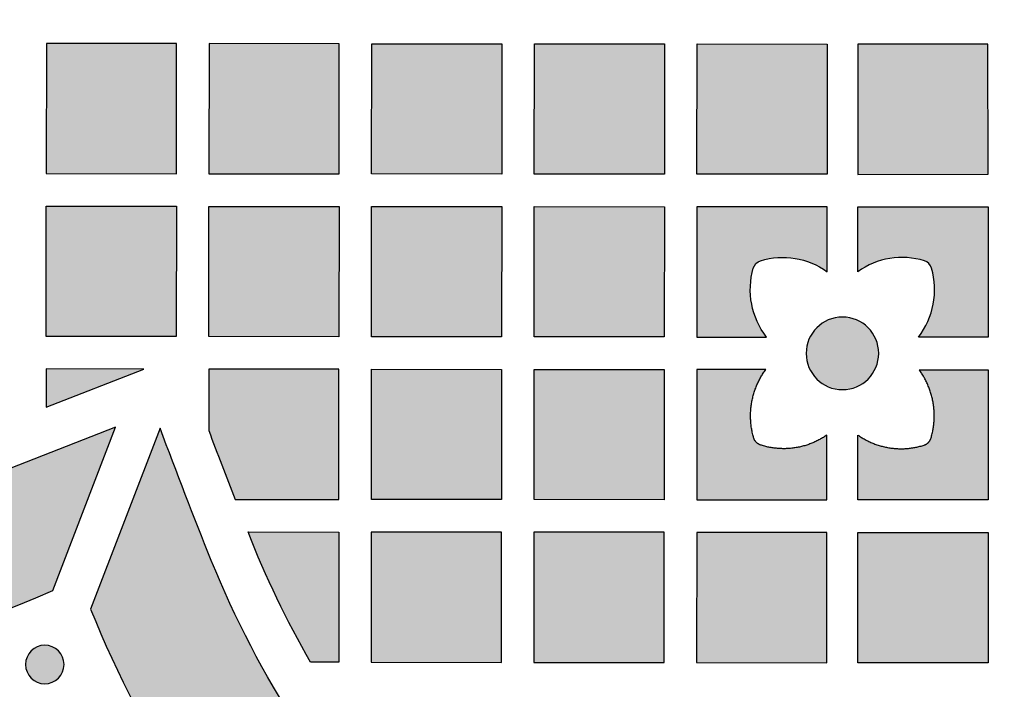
# Model space of a CAD drawing. Header units: millimetres. Extents: x -3873 to -97, y 912 to 4165.
# Tile 597 of 656: x -419 to -328, y 3737 to 3799. Entities that reach past the tile are written whole.
import ezdxf

# ---------------------------------------------------------------- set-up
doc = ezdxf.new("R2010")
doc.units = ezdxf.units.MM
doc.layers.add('pattern', color=7, linetype='Continuous', true_color=0x000000)

msp = doc.modelspace()

# ---------------------------------------------------------------- hatches: boundary and pattern name
at = {"layer": 'pattern'}
for points in [[(-415.75, 3746.365), (-409.983, 3761.385), (-424.214, 3755.831), (-426.723, 3754.899), (-429.271, 3754.045), (-431.853, 3753.272), (-434.466, 3752.582), (-437.106, 3751.977), (-439.769, 3751.457), (-442.45, 3751.025), (-445.145, 3750.681), (-447.85, 3750.426), (-450.561, 3750.26), (-453.273, 3750.183), (-455.981, 3750.195), (-458.682, 3750.295), (-461.371, 3750.483), (-464.043, 3750.758), (-466.696, 3751.118), (-467.69, 3751.279), (-468.683, 3751.46), (-469.676, 3751.662), (-470.667, 3751.883), (-471.656, 3752.124), (-472.642, 3752.386), (-473.624, 3752.667), (-474.603, 3752.969), (-475.576, 3753.29), (-476.545, 3753.631), (-477.508, 3753.992), (-478.464, 3754.373), (-479.413, 3754.773), (-480.355, 3755.191), (-481.288, 3755.629), (-482.213, 3756.086), (-483.128, 3756.561), (-484.034, 3757.054), (-484.929, 3757.565), (-485.813, 3758.093), (-486.686, 3758.639), (-487.546, 3759.201), (-488.395, 3759.78), (-489.23, 3760.374), (-490.052, 3760.985), (-490.861, 3761.61), (-491.655, 3762.25), (-492.435, 3762.904), (-493.2, 3763.571), (-493.95, 3764.252), (-494.684, 3764.946), (-495.402, 3765.651), (-496.107, 3766.371), (-496.799, 3767.106), (-497.479, 3767.857), (-498.145, 3768.623), (-498.798, 3769.404), (-499.436, 3770.2), (-500.06, 3771.009), (-500.669, 3771.833), (-501.262, 3772.669), (-501.839, 3773.519), (-502.4, 3774.38), (-502.944, 3775.254), (-503.471, 3776.139), (-503.98, 3777.035), (-504.472, 3777.941), (-504.945, 3778.858), (-505.4, 3779.783), (-505.836, 3780.717), (-506.253, 3781.66), (-506.652, 3782.609), (-507.03, 3783.566), (-507.39, 3784.53), (-507.729, 3785.499), (-508.049, 3786.473), (-508.349, 3787.452), (-508.628, 3788.435), (-508.888, 3789.422), (-509.128, 3790.411), (-509.347, 3791.402), (-509.547, 3792.395), (-509.726, 3793.389), (-509.886, 3794.383), (-510.241, 3797.036), (-510.511, 3799.709), (-510.694, 3802.399), (-510.79, 3805.1), (-510.798, 3807.808), (-510.716, 3810.52), (-510.545, 3813.23), (-510.285, 3815.935), (-509.936, 3818.63), (-509.5, 3821.31), (-508.976, 3823.972), (-508.366, 3826.611), (-507.671, 3829.222), (-506.894, 3831.803), (-506.035, 3834.349), (-505.098, 3836.857), (-499.52, 3851.079), (-514.55, 3845.338), (-515.217, 3843.811), (-515.858, 3842.27), (-516.473, 3840.714), (-517.062, 3839.145), (-517.625, 3837.562), (-518.16, 3835.966), (-518.667, 3834.359), (-519.146, 3832.741), (-519.597, 3831.112), (-520.019, 3829.474), (-520.412, 3827.827), (-520.776, 3826.171), (-521.11, 3824.509), (-521.415, 3822.839), (-521.69, 3821.165), (-521.935, 3819.485), (-522.149, 3817.801), (-522.334, 3816.113), (-522.488, 3814.424), (-522.611, 3812.732), (-522.705, 3811.04), (-522.768, 3809.348), (-522.8, 3807.656), (-522.803, 3805.966), (-522.775, 3804.279), (-522.717, 3802.594), (-522.63, 3800.914), (-522.513, 3799.238), (-522.366, 3797.568), (-522.19, 3795.904), (-521.986, 3794.247), (-521.752, 3792.598), (-521.556, 3791.372), (-521.334, 3790.147), (-521.088, 3788.923), (-520.818, 3787.7), (-520.522, 3786.481), (-520.202, 3785.265), (-519.857, 3784.053), (-519.487, 3782.846), (-519.093, 3781.644), (-518.675, 3780.45), (-518.232, 3779.262), (-517.765, 3778.082), (-517.274, 3776.911), (-516.759, 3775.749), (-516.221, 3774.597), (-515.66, 3773.456), (-515.077, 3772.326), (-514.471, 3771.209), (-513.843, 3770.104), (-513.193, 3769.013), (-512.522, 3767.936), (-511.831, 3766.873), (-511.119, 3765.826), (-510.388, 3764.795), (-509.638, 3763.78), (-508.868, 3762.782), (-508.081, 3761.801), (-507.277, 3760.838), (-506.455, 3759.893), (-505.617, 3758.967), (-504.764, 3758.061), (-503.895, 3757.173), (-503.009, 3756.303), (-502.104, 3755.448), (-501.18, 3754.609), (-500.237, 3753.786), (-499.275, 3752.979), (-498.296, 3752.19), (-497.299, 3751.42), (-496.285, 3750.667), (-495.255, 3749.934), (-494.209, 3749.221), (-493.148, 3748.527), (-492.072, 3747.855), (-490.982, 3747.203), (-489.878, 3746.573), (-488.762, 3745.965), (-487.633, 3745.38), (-486.493, 3744.817), (-485.342, 3744.277), (-484.181, 3743.76), (-483.011, 3743.268), (-481.832, 3742.798), (-480.645, 3742.353), (-479.451, 3741.933), (-478.25, 3741.537), (-477.044, 3741.165), (-475.832, 3740.818), (-474.617, 3740.495), (-473.398, 3740.198), (-472.176, 3739.925), (-470.952, 3739.677), (-469.727, 3739.453), (-468.501, 3739.255), (-466.853, 3739.018), (-465.196, 3738.811), (-463.533, 3738.632), (-461.863, 3738.483), (-460.188, 3738.363), (-458.507, 3738.272), (-456.823, 3738.212), (-455.135, 3738.181), (-453.446, 3738.18), (-451.754, 3738.21), (-450.061, 3738.27), (-448.369, 3738.36), (-446.677, 3738.481), (-444.987, 3738.632), (-443.3, 3738.814), (-441.615, 3739.025), (-439.935, 3739.267), (-438.26, 3739.539), (-436.59, 3739.841), (-434.927, 3740.172), (-433.271, 3740.533), (-431.623, 3740.924), (-429.984, 3741.343), (-428.354, 3741.791), (-426.735, 3742.267), (-425.127, 3742.772), (-423.531, 3743.304), (-421.947, 3743.863), (-420.376, 3744.45), (-418.819, 3745.062), (-417.277, 3745.701)], [(-404.355, 3784.75), (-404.345, 3796.75), (-416.344, 3796.76), (-416.355, 3784.76)], [(-389.355, 3784.737), (-389.344, 3796.736), (-401.345, 3796.747), (-401.355, 3784.747)], [(-374.345, 3796.723), (-374.355, 3784.724), (-386.355, 3784.734), (-386.344, 3796.734)], [(-371.344, 3796.721), (-359.345, 3796.71), (-359.355, 3784.71), (-371.355, 3784.721)], [(-344.345, 3796.697), (-344.355, 3784.697), (-356.355, 3784.708), (-356.344, 3796.708)], [(-341.52, 3796.696), (-341.52, 3784.696), (-329.52, 3784.697), (-329.521, 3796.697)], [(-416.357, 3781.76), (-404.358, 3781.75), (-404.368, 3769.75), (-416.368, 3769.76)], [(-389.358, 3781.736), (-389.368, 3769.737), (-401.368, 3769.747), (-401.358, 3781.747)], [(-374.358, 3781.723), (-374.368, 3769.724), (-386.368, 3769.734), (-386.357, 3781.734)], [(-359.358, 3781.71), (-359.368, 3769.711), (-371.368, 3769.721), (-371.357, 3781.721)], [(-349.949, 3769.702), (-350.071, 3769.865), (-350.188, 3770.031), (-350.302, 3770.202), (-350.411, 3770.377), (-350.515, 3770.557), (-350.615, 3770.74), (-350.709, 3770.926), (-350.799, 3771.116), (-350.883, 3771.309), (-350.962, 3771.506), (-351.035, 3771.705), (-351.102, 3771.906), (-351.164, 3772.11), (-351.219, 3772.316), (-351.269, 3772.523), (-351.312, 3772.732), (-351.348, 3772.943), (-351.379, 3773.154), (-351.403, 3773.366), (-351.421, 3773.578), (-351.433, 3773.79), (-351.438, 3774.002), (-351.437, 3774.213), (-351.43, 3774.424), (-351.417, 3774.634), (-351.397, 3774.842), (-351.372, 3775.049), (-351.341, 3775.254), (-351.304, 3775.457), (-351.262, 3775.657), (-351.214, 3775.856), (-351.161, 3776.051), (-351.152, 3776.08), (-351.142, 3776.108), (-351.132, 3776.136), (-351.121, 3776.164), (-351.108, 3776.192), (-351.095, 3776.22), (-351.081, 3776.247), (-351.066, 3776.274), (-351.05, 3776.301), (-351.033, 3776.327), (-351.016, 3776.353), (-350.997, 3776.379), (-350.978, 3776.403), (-350.958, 3776.427), (-350.937, 3776.451), (-350.915, 3776.474), (-350.893, 3776.496), (-350.87, 3776.518), (-350.846, 3776.538), (-350.822, 3776.558), (-350.797, 3776.577), (-350.772, 3776.596), (-350.746, 3776.613), (-350.719, 3776.63), (-350.693, 3776.645), (-350.666, 3776.66), (-350.638, 3776.674), (-350.611, 3776.687), (-350.583, 3776.699), (-350.555, 3776.71), (-350.527, 3776.72), (-350.499, 3776.73), (-350.312, 3776.785), (-350.122, 3776.836), (-349.93, 3776.882), (-349.736, 3776.922), (-349.539, 3776.957), (-349.341, 3776.986), (-349.141, 3777.009), (-348.94, 3777.027), (-348.737, 3777.039), (-348.534, 3777.045), (-348.33, 3777.045), (-348.126, 3777.039), (-347.921, 3777.027), (-347.717, 3777.009), (-347.513, 3776.984), (-347.31, 3776.954), (-347.108, 3776.918), (-346.908, 3776.875), (-346.708, 3776.827), (-346.511, 3776.773), (-346.315, 3776.713), (-346.122, 3776.648), (-345.932, 3776.577), (-345.744, 3776.501), (-345.559, 3776.419), (-345.377, 3776.333), (-345.198, 3776.241), (-345.024, 3776.145), (-344.852, 3776.045), (-344.685, 3775.94), (-344.522, 3775.831), (-344.363, 3775.719), (-344.358, 3781.697), (-356.357, 3781.708), (-356.368, 3769.708)], [(-335.937, 3769.697), (-335.816, 3769.859), (-335.698, 3770.026), (-335.584, 3770.196), (-335.475, 3770.372), (-335.371, 3770.551), (-335.271, 3770.733), (-335.176, 3770.92), (-335.086, 3771.11), (-335.002, 3771.303), (-334.923, 3771.499), (-334.85, 3771.698), (-334.782, 3771.9), (-334.721, 3772.104), (-334.665, 3772.309), (-334.616, 3772.517), (-334.572, 3772.726), (-334.535, 3772.936), (-334.505, 3773.147), (-334.48, 3773.359), (-334.462, 3773.571), (-334.45, 3773.783), (-334.445, 3773.995), (-334.446, 3774.207), (-334.453, 3774.417), (-334.466, 3774.627), (-334.485, 3774.835), (-334.51, 3775.042), (-334.541, 3775.247), (-334.578, 3775.45), (-334.62, 3775.651), (-334.668, 3775.849), (-334.721, 3776.045), (-334.729, 3776.073), (-334.739, 3776.102), (-334.749, 3776.13), (-334.761, 3776.158), (-334.773, 3776.186), (-334.786, 3776.214), (-334.8, 3776.241), (-334.815, 3776.268), (-334.831, 3776.295), (-334.848, 3776.321), (-334.866, 3776.347), (-334.884, 3776.372), (-334.903, 3776.397), (-334.923, 3776.421), (-334.944, 3776.445), (-334.966, 3776.468), (-334.988, 3776.49), (-335.011, 3776.511), (-335.035, 3776.532), (-335.059, 3776.552), (-335.084, 3776.571), (-335.109, 3776.589), (-335.135, 3776.607), (-335.161, 3776.623), (-335.188, 3776.639), (-335.215, 3776.654), (-335.243, 3776.668), (-335.27, 3776.681), (-335.298, 3776.693), (-335.326, 3776.704), (-335.354, 3776.714), (-335.382, 3776.724), (-335.569, 3776.779), (-335.759, 3776.83), (-335.951, 3776.876), (-336.145, 3776.916), (-336.341, 3776.951), (-336.539, 3776.981), (-336.739, 3777.005), (-336.941, 3777.022), (-337.143, 3777.035), (-337.346, 3777.041), (-337.55, 3777.041), (-337.755, 3777.035), (-337.959, 3777.023), (-338.163, 3777.005), (-338.367, 3776.981), (-338.57, 3776.951), (-338.772, 3776.914), (-338.973, 3776.872), (-339.172, 3776.824), (-339.37, 3776.77), (-339.565, 3776.71), (-339.759, 3776.645), (-339.949, 3776.574), (-340.137, 3776.498), (-340.322, 3776.417), (-340.504, 3776.331), (-340.683, 3776.24), (-340.858, 3776.144), (-341.029, 3776.043), (-341.196, 3775.939), (-341.36, 3775.83), (-341.519, 3775.718), (-341.519, 3781.696), (-329.52, 3781.697), (-329.519, 3769.697)], [(-342.944, 3764.858), (-342.869, 3764.859), (-342.794, 3764.861), (-342.719, 3764.865), (-342.643, 3764.871), (-342.567, 3764.879), (-342.49, 3764.889), (-342.412, 3764.9), (-342.335, 3764.914), (-342.257, 3764.929), (-342.179, 3764.946), (-342.101, 3764.966), (-342.023, 3764.987), (-341.945, 3765.01), (-341.867, 3765.036), (-341.79, 3765.063), (-341.712, 3765.093), (-341.635, 3765.124), (-341.559, 3765.158), (-341.483, 3765.194), (-341.407, 3765.232), (-341.333, 3765.271), (-341.259, 3765.313), (-341.186, 3765.357), (-341.113, 3765.403), (-341.042, 3765.451), (-340.972, 3765.501), (-340.903, 3765.552), (-340.835, 3765.606), (-340.769, 3765.661), (-340.704, 3765.718), (-340.641, 3765.777), (-340.579, 3765.838), (-340.518, 3765.9), (-340.459, 3765.963), (-340.402, 3766.028), (-340.347, 3766.094), (-340.293, 3766.162), (-340.242, 3766.231), (-340.192, 3766.301), (-340.144, 3766.372), (-340.098, 3766.445), (-340.054, 3766.518), (-340.012, 3766.592), (-339.973, 3766.666), (-339.935, 3766.742), (-339.899, 3766.818), (-339.865, 3766.894), (-339.834, 3766.971), (-339.804, 3767.049), (-339.777, 3767.127), (-339.751, 3767.204), (-339.728, 3767.282), (-339.707, 3767.36), (-339.688, 3767.438), (-339.67, 3767.516), (-339.655, 3767.594), (-339.642, 3767.672), (-339.63, 3767.749), (-339.62, 3767.826), (-339.613, 3767.902), (-339.607, 3767.978), (-339.602, 3768.054), (-339.6, 3768.128), (-339.599, 3768.203), (-339.6, 3768.277), (-339.602, 3768.352), (-339.607, 3768.427), (-339.613, 3768.503), (-339.62, 3768.58), (-339.63, 3768.657), (-339.642, 3768.734), (-339.655, 3768.811), (-339.67, 3768.889), (-339.688, 3768.967), (-339.707, 3769.045), (-339.728, 3769.123), (-339.752, 3769.201), (-339.777, 3769.279), (-339.805, 3769.356), (-339.834, 3769.434), (-339.866, 3769.511), (-339.899, 3769.587), (-339.935, 3769.663), (-339.973, 3769.739), (-340.013, 3769.814), (-340.055, 3769.888), (-340.099, 3769.961), (-340.144, 3770.033), (-340.192, 3770.104), (-340.242, 3770.174), (-340.294, 3770.243), (-340.347, 3770.311), (-340.403, 3770.377), (-340.46, 3770.442), (-340.519, 3770.506), (-340.579, 3770.568), (-340.641, 3770.628), (-340.704, 3770.687), (-340.769, 3770.744), (-340.836, 3770.799), (-340.904, 3770.853), (-340.972, 3770.904), (-341.043, 3770.954), (-341.114, 3771.002), (-341.186, 3771.048), (-341.259, 3771.092), (-341.333, 3771.134), (-341.408, 3771.174), (-341.483, 3771.211), (-341.559, 3771.247), (-341.636, 3771.281), (-341.713, 3771.312), (-341.79, 3771.342), (-341.868, 3771.369), (-341.946, 3771.395), (-342.024, 3771.418), (-342.102, 3771.439), (-342.18, 3771.459), (-342.258, 3771.476), (-342.335, 3771.491), (-342.413, 3771.505), (-342.49, 3771.516), (-342.567, 3771.526), (-342.644, 3771.534), (-342.719, 3771.54), (-342.795, 3771.544), (-342.87, 3771.546), (-342.944, 3771.547), (-343.018, 3771.546), (-343.093, 3771.544), (-343.169, 3771.539), (-343.245, 3771.534), (-343.321, 3771.526), (-343.398, 3771.516), (-343.475, 3771.505), (-343.553, 3771.491), (-343.63, 3771.476), (-343.708, 3771.459), (-343.786, 3771.439), (-343.864, 3771.418), (-343.942, 3771.395), (-344.02, 3771.369), (-344.098, 3771.342), (-344.175, 3771.312), (-344.252, 3771.281), (-344.329, 3771.247), (-344.405, 3771.211), (-344.48, 3771.173), (-344.555, 3771.133), (-344.629, 3771.092), (-344.702, 3771.048), (-344.774, 3771.002), (-344.845, 3770.954), (-344.916, 3770.904), (-344.984, 3770.852), (-345.052, 3770.799), (-345.118, 3770.744), (-345.183, 3770.686), (-345.247, 3770.628), (-345.309, 3770.567), (-345.369, 3770.505), (-345.428, 3770.442), (-345.485, 3770.377), (-345.541, 3770.31), (-345.594, 3770.243), (-345.646, 3770.174), (-345.696, 3770.104), (-345.743, 3770.032), (-345.789, 3769.96), (-345.833, 3769.887), (-345.875, 3769.813), (-345.915, 3769.738), (-345.953, 3769.663), (-345.988, 3769.587), (-346.022, 3769.51), (-346.054, 3769.433), (-346.083, 3769.356), (-346.111, 3769.278), (-346.136, 3769.2), (-346.159, 3769.122), (-346.181, 3769.044), (-346.2, 3768.966), (-346.217, 3768.888), (-346.233, 3768.811), (-346.246, 3768.733), (-346.258, 3768.656), (-346.267, 3768.579), (-346.275, 3768.503), (-346.281, 3768.427), (-346.285, 3768.351), (-346.288, 3768.276), (-346.288, 3768.202), (-346.288, 3768.128), (-346.285, 3768.053), (-346.281, 3767.978), (-346.275, 3767.902), (-346.267, 3767.825), (-346.257, 3767.748), (-346.246, 3767.671), (-346.233, 3767.594), (-346.217, 3767.516), (-346.2, 3767.438), (-346.181, 3767.36), (-346.159, 3767.282), (-346.136, 3767.204), (-346.111, 3767.126), (-346.083, 3767.048), (-346.054, 3766.971), (-346.022, 3766.894), (-345.988, 3766.817), (-345.952, 3766.741), (-345.915, 3766.666), (-345.875, 3766.591), (-345.833, 3766.517), (-345.789, 3766.444), (-345.743, 3766.372), (-345.695, 3766.301), (-345.645, 3766.231), (-345.594, 3766.162), (-345.54, 3766.094), (-345.485, 3766.028), (-345.428, 3765.963), (-345.369, 3765.899), (-345.309, 3765.837), (-345.247, 3765.777), (-345.183, 3765.718), (-345.118, 3765.661), (-345.052, 3765.606), (-344.984, 3765.552), (-344.915, 3765.5), (-344.845, 3765.451), (-344.774, 3765.403), (-344.702, 3765.357), (-344.628, 3765.313), (-344.554, 3765.271), (-344.48, 3765.231), (-344.404, 3765.193), (-344.328, 3765.158), (-344.252, 3765.124), (-344.175, 3765.092), (-344.097, 3765.063), (-344.02, 3765.035), (-343.942, 3765.01), (-343.864, 3764.987), (-343.786, 3764.965), (-343.708, 3764.946), (-343.63, 3764.929), (-343.552, 3764.914), (-343.475, 3764.9), (-343.397, 3764.889), (-343.32, 3764.879), (-343.244, 3764.871), (-343.168, 3764.865), (-343.093, 3764.861), (-343.018, 3764.859)], [(-416.373, 3763.239), (-407.371, 3766.752), (-416.37, 3766.76)], [(-401.375, 3761.1), (-398.937, 3754.745), (-389.381, 3754.737), (-389.37, 3766.736), (-401.371, 3766.747)], [(-386.381, 3754.734), (-386.37, 3766.734), (-374.371, 3766.723), (-374.381, 3754.724)], [(-359.371, 3766.71), (-359.381, 3754.71), (-371.381, 3754.721), (-371.37, 3766.721)], [(-350.019, 3766.702), (-356.37, 3766.708), (-356.381, 3754.708), (-344.381, 3754.697), (-344.376, 3760.677), (-344.535, 3760.568), (-344.699, 3760.462), (-344.867, 3760.361), (-345.038, 3760.264), (-345.213, 3760.172), (-345.391, 3760.084), (-345.573, 3760.002), (-345.758, 3759.924), (-345.945, 3759.851), (-346.135, 3759.783), (-346.327, 3759.721), (-346.522, 3759.665), (-346.718, 3759.614), (-346.916, 3759.569), (-347.116, 3759.529), (-347.316, 3759.496), (-347.518, 3759.468), (-347.72, 3759.446), (-347.923, 3759.431), (-348.125, 3759.421), (-348.328, 3759.417), (-348.53, 3759.419), (-348.732, 3759.427), (-348.932, 3759.441), (-349.131, 3759.46), (-349.329, 3759.486), (-349.526, 3759.516), (-349.72, 3759.552), (-349.913, 3759.594), (-350.103, 3759.641), (-350.29, 3759.692), (-350.475, 3759.749), (-350.503, 3759.758), (-350.531, 3759.769), (-350.559, 3759.78), (-350.586, 3759.792), (-350.613, 3759.805), (-350.64, 3759.819), (-350.667, 3759.834), (-350.694, 3759.849), (-350.719, 3759.866), (-350.745, 3759.883), (-350.77, 3759.901), (-350.795, 3759.92), (-350.818, 3759.94), (-350.842, 3759.961), (-350.865, 3759.982), (-350.887, 3760.004), (-350.908, 3760.027), (-350.929, 3760.05), (-350.949, 3760.074), (-350.968, 3760.099), (-350.986, 3760.124), (-351.003, 3760.149), (-351.02, 3760.175), (-351.036, 3760.202), (-351.051, 3760.228), (-351.065, 3760.256), (-351.078, 3760.283), (-351.09, 3760.311), (-351.101, 3760.338), (-351.112, 3760.366), (-351.121, 3760.394), (-351.13, 3760.423), (-351.183, 3760.615), (-351.231, 3760.811), (-351.273, 3761.008), (-351.311, 3761.208), (-351.343, 3761.41), (-351.369, 3761.614), (-351.389, 3761.819), (-351.404, 3762.025), (-351.413, 3762.233), (-351.415, 3762.441), (-351.412, 3762.65), (-351.403, 3762.859), (-351.387, 3763.068), (-351.366, 3763.276), (-351.338, 3763.484), (-351.305, 3763.692), (-351.265, 3763.898), (-351.22, 3764.103), (-351.168, 3764.306), (-351.111, 3764.508), (-351.048, 3764.707), (-350.979, 3764.904), (-350.905, 3765.099), (-350.826, 3765.291), (-350.741, 3765.48), (-350.652, 3765.665), (-350.557, 3765.848), (-350.458, 3766.026), (-350.355, 3766.201), (-350.247, 3766.372), (-350.135, 3766.539)], [(-335.87, 3766.697), (-329.518, 3766.697), (-329.517, 3754.697), (-341.517, 3754.696), (-341.518, 3760.675), (-341.358, 3760.566), (-341.194, 3760.461), (-341.027, 3760.36), (-340.856, 3760.263), (-340.681, 3760.17), (-340.502, 3760.083), (-340.321, 3760), (-340.137, 3759.921), (-339.949, 3759.849), (-339.759, 3759.781), (-339.567, 3759.719), (-339.372, 3759.662), (-339.176, 3759.611), (-338.978, 3759.566), (-338.779, 3759.526), (-338.578, 3759.492), (-338.376, 3759.464), (-338.174, 3759.443), (-337.972, 3759.427), (-337.769, 3759.417), (-337.567, 3759.413), (-337.364, 3759.415), (-337.163, 3759.423), (-336.962, 3759.436), (-336.763, 3759.456), (-336.565, 3759.481), (-336.369, 3759.511), (-336.174, 3759.547), (-335.982, 3759.588), (-335.792, 3759.635), (-335.604, 3759.686), (-335.419, 3759.743), (-335.391, 3759.752), (-335.363, 3759.763), (-335.335, 3759.774), (-335.308, 3759.786), (-335.281, 3759.799), (-335.254, 3759.813), (-335.227, 3759.828), (-335.201, 3759.843), (-335.175, 3759.86), (-335.149, 3759.877), (-335.124, 3759.895), (-335.1, 3759.914), (-335.076, 3759.934), (-335.052, 3759.955), (-335.029, 3759.976), (-335.007, 3759.998), (-334.986, 3760.021), (-334.965, 3760.044), (-334.945, 3760.068), (-334.926, 3760.092), (-334.908, 3760.117), (-334.89, 3760.143), (-334.874, 3760.169), (-334.858, 3760.195), (-334.843, 3760.222), (-334.829, 3760.249), (-334.816, 3760.277), (-334.804, 3760.304), (-334.792, 3760.332), (-334.782, 3760.36), (-334.772, 3760.388), (-334.764, 3760.416), (-334.711, 3760.609), (-334.663, 3760.804), (-334.62, 3761.002), (-334.582, 3761.202), (-334.55, 3761.404), (-334.524, 3761.607), (-334.503, 3761.812), (-334.489, 3762.019), (-334.48, 3762.226), (-334.477, 3762.434), (-334.48, 3762.643), (-334.489, 3762.852), (-334.504, 3763.061), (-334.526, 3763.27), (-334.553, 3763.478), (-334.586, 3763.685), (-334.626, 3763.891), (-334.671, 3764.096), (-334.722, 3764.3), (-334.78, 3764.501), (-334.842, 3764.701), (-334.911, 3764.898), (-334.985, 3765.093), (-335.064, 3765.285), (-335.148, 3765.474), (-335.238, 3765.659), (-335.332, 3765.842), (-335.431, 3766.02), (-335.535, 3766.195), (-335.642, 3766.367), (-335.754, 3766.534)], [(-315.464, 3696.638), (-314.049, 3697.379), (-312.648, 3698.149), (-311.261, 3698.949), (-309.89, 3699.779), (-308.535, 3700.638), (-307.197, 3701.525), (-305.877, 3702.439), (-304.576, 3703.381), (-303.295, 3704.35), (-302.034, 3705.345), (-300.795, 3706.365), (-299.578, 3707.41), (-298.384, 3708.479), (-297.213, 3709.572), (-296.067, 3710.686), (-294.945, 3711.823), (-293.267, 3713.601), (-291.629, 3715.422), (-290.031, 3717.284), (-288.477, 3719.188), (-286.967, 3721.13), (-285.503, 3723.11), (-284.086, 3725.125), (-282.717, 3727.175), (-281.398, 3729.257), (-280.13, 3731.369), (-278.914, 3733.51), (-277.751, 3735.678), (-276.641, 3737.87), (-275.585, 3740.086), (-274.585, 3742.322), (-273.64, 3744.576), (-280.033, 3761.265), (-284.762, 3749.082), (-285.596, 3747.091), (-286.48, 3745.117), (-287.411, 3743.161), (-288.391, 3741.225), (-289.419, 3739.311), (-290.492, 3737.421), (-291.612, 3735.556), (-292.776, 3733.718), (-293.985, 3731.908), (-295.236, 3730.129), (-296.528, 3728.381), (-297.862, 3726.666), (-299.234, 3724.986), (-300.644, 3723.341), (-302.091, 3721.733), (-303.573, 3720.164), (-304.521, 3719.203), (-305.49, 3718.261), (-306.48, 3717.337), (-307.489, 3716.433), (-308.518, 3715.55), (-309.566, 3714.687), (-310.631, 3713.846), (-311.715, 3713.027), (-312.814, 3712.231), (-313.93, 3711.457), (-315.061, 3710.708), (-316.207, 3709.982), (-317.366, 3709.28), (-318.539, 3708.604), (-319.723, 3707.952), (-320.919, 3707.326), (-322.193, 3706.7), (-323.489, 3706.108), (-324.805, 3705.554), (-326.139, 3705.038), (-327.491, 3704.56), (-328.858, 3704.122), (-330.238, 3703.725), (-331.63, 3703.368), (-333.032, 3703.052), (-334.443, 3702.779), (-335.859, 3702.547), (-337.28, 3702.358), (-338.704, 3702.211), (-340.128, 3702.106), (-341.55, 3702.043), (-342.97, 3702.022), (-344.39, 3702.044), (-345.812, 3702.108), (-347.236, 3702.214), (-348.659, 3702.362), (-350.08, 3702.553), (-351.496, 3702.785), (-352.907, 3703.06), (-354.308, 3703.377), (-355.7, 3703.735), (-357.081, 3704.133), (-358.447, 3704.573), (-359.798, 3705.051), (-361.132, 3705.569), (-362.448, 3706.124), (-363.743, 3706.716), (-365.017, 3707.344), (-366.212, 3707.971), (-367.396, 3708.623), (-368.568, 3709.301), (-369.727, 3710.003), (-370.872, 3710.73), (-372.002, 3711.48), (-373.117, 3712.255), (-374.217, 3713.052), (-375.299, 3713.872), (-376.364, 3714.714), (-377.411, 3715.577), (-378.439, 3716.461), (-379.448, 3717.366), (-380.437, 3718.29), (-381.406, 3719.233), (-382.353, 3720.195), (-383.833, 3721.766), (-385.279, 3723.375), (-386.688, 3725.02), (-388.059, 3726.702), (-389.391, 3728.418), (-390.682, 3730.167), (-391.932, 3731.947), (-393.138, 3733.758), (-394.301, 3735.597), (-395.42, 3737.463), (-396.492, 3739.354), (-397.518, 3741.268), (-398.496, 3743.205), (-399.426, 3745.161), (-400.308, 3747.136), (-401.14, 3749.128), (-405.86, 3761.315), (-412.266, 3744.631), (-411.323, 3742.376), (-410.324, 3740.139), (-409.271, 3737.923), (-408.163, 3735.729), (-407.001, 3733.561), (-405.786, 3731.419), (-404.52, 3729.305), (-403.203, 3727.222), (-401.836, 3725.172), (-400.42, 3723.155), (-398.958, 3721.174), (-397.449, 3719.231), (-395.896, 3717.326), (-394.301, 3715.462), (-392.664, 3713.64), (-390.987, 3711.861), (-389.866, 3710.724), (-388.721, 3709.608), (-387.551, 3708.515), (-386.357, 3707.445), (-385.141, 3706.399), (-383.903, 3705.377), (-382.643, 3704.382), (-381.363, 3703.412), (-380.062, 3702.469), (-378.743, 3701.553), (-377.406, 3700.665), (-376.052, 3699.805), (-374.681, 3698.975), (-373.295, 3698.173), (-371.894, 3697.401), (-370.48, 3696.66), (-368.892, 3695.877), (-367.276, 3695.138), (-365.635, 3694.445), (-363.97, 3693.8), (-362.284, 3693.203), (-360.579, 3692.655), (-358.858, 3692.157), (-357.121, 3691.711), (-355.372, 3691.316), (-353.613, 3690.974), (-351.845, 3690.683), (-350.073, 3690.446), (-348.297, 3690.261), (-346.521, 3690.129), (-344.746, 3690.049), (-342.975, 3690.022), (-341.204, 3690.048), (-339.429, 3690.126), (-337.652, 3690.257), (-335.876, 3690.44), (-334.103, 3690.676), (-332.336, 3690.965), (-330.577, 3691.306), (-328.827, 3691.7), (-327.09, 3692.145), (-325.368, 3692.641), (-323.662, 3693.187), (-321.976, 3693.783), (-320.311, 3694.427), (-318.669, 3695.119), (-317.053, 3695.856)], [(-391.98, 3739.739), (-392.8, 3741.188), (-393.592, 3742.654), (-394.356, 3744.135), (-395.091, 3745.63), (-395.797, 3747.14), (-396.474, 3748.663), (-397.122, 3750.198), (-397.739, 3751.744), (-389.384, 3751.736), (-389.394, 3739.737)], [(-374.394, 3739.724), (-374.384, 3751.723), (-386.384, 3751.734), (-386.394, 3739.734)], [(-359.384, 3751.71), (-371.383, 3751.721), (-371.394, 3739.721), (-359.394, 3739.711)], [(-344.384, 3751.697), (-356.383, 3751.708), (-356.394, 3739.708), (-344.394, 3739.698)], [(-341.517, 3751.696), (-329.517, 3751.697), (-329.516, 3739.697), (-341.516, 3739.696)], [(-415.24, 3738.275), (-415.268, 3738.248), (-415.297, 3738.221), (-415.327, 3738.194), (-415.358, 3738.168), (-415.389, 3738.142), (-415.422, 3738.117), (-415.455, 3738.092), (-415.489, 3738.068), (-415.524, 3738.045), (-415.56, 3738.022), (-415.596, 3738), (-415.634, 3737.979), (-415.672, 3737.958), (-415.71, 3737.939), (-415.75, 3737.92), (-415.79, 3737.902), (-415.831, 3737.885), (-415.872, 3737.869), (-415.914, 3737.854), (-415.957, 3737.84), (-416, 3737.827), (-416.043, 3737.815), (-416.087, 3737.804), (-416.131, 3737.794), (-416.176, 3737.785), (-416.221, 3737.778), (-416.266, 3737.771), (-416.312, 3737.766), (-416.357, 3737.762), (-416.403, 3737.759), (-416.449, 3737.757), (-416.495, 3737.757), (-416.541, 3737.757), (-416.587, 3737.759), (-416.632, 3737.762), (-416.678, 3737.766), (-416.723, 3737.772), (-416.769, 3737.778), (-416.814, 3737.786), (-416.858, 3737.795), (-416.903, 3737.805), (-416.947, 3737.816), (-416.99, 3737.828), (-417.033, 3737.841), (-417.075, 3737.855), (-417.117, 3737.87), (-417.159, 3737.886), (-417.199, 3737.903), (-417.239, 3737.921), (-417.279, 3737.94), (-417.318, 3737.96), (-417.356, 3737.98), (-417.393, 3738.002), (-417.429, 3738.024), (-417.465, 3738.046), (-417.5, 3738.07), (-417.534, 3738.094), (-417.567, 3738.119), (-417.6, 3738.144), (-417.631, 3738.17), (-417.662, 3738.196), (-417.692, 3738.223), (-417.721, 3738.25), (-417.749, 3738.277), (-417.776, 3738.306), (-417.804, 3738.335), (-417.83, 3738.365), (-417.857, 3738.395), (-417.882, 3738.427), (-417.907, 3738.459), (-417.932, 3738.493), (-417.956, 3738.527), (-417.979, 3738.562), (-418.002, 3738.598), (-418.024, 3738.634), (-418.045, 3738.671), (-418.066, 3738.709), (-418.086, 3738.748), (-418.104, 3738.788), (-418.122, 3738.828), (-418.139, 3738.868), (-418.155, 3738.91), (-418.17, 3738.952), (-418.184, 3738.994), (-418.197, 3739.037), (-418.209, 3739.081), (-418.22, 3739.125), (-418.23, 3739.169), (-418.239, 3739.214), (-418.247, 3739.259), (-418.253, 3739.304), (-418.258, 3739.349), (-418.262, 3739.395), (-418.265, 3739.441), (-418.267, 3739.487), (-418.268, 3739.532), (-418.267, 3739.578), (-418.265, 3739.624), (-418.262, 3739.67), (-418.258, 3739.716), (-418.253, 3739.761), (-418.246, 3739.806), (-418.238, 3739.851), (-418.23, 3739.896), (-418.22, 3739.94), (-418.209, 3739.984), (-418.197, 3740.028), (-418.183, 3740.071), (-418.169, 3740.113), (-418.154, 3740.155), (-418.138, 3740.196), (-418.121, 3740.237), (-418.103, 3740.277), (-418.084, 3740.317), (-418.064, 3740.355), (-418.044, 3740.393), (-418.023, 3740.431), (-418.001, 3740.467), (-417.978, 3740.503), (-417.954, 3740.538), (-417.93, 3740.572), (-417.906, 3740.605), (-417.88, 3740.637), (-417.855, 3740.669), (-417.828, 3740.7), (-417.802, 3740.73), (-417.774, 3740.759), (-417.747, 3740.787), (-417.719, 3740.814), (-417.69, 3740.841), (-417.66, 3740.868), (-417.629, 3740.894), (-417.597, 3740.92), (-417.565, 3740.945), (-417.531, 3740.97), (-417.497, 3740.994), (-417.462, 3741.017), (-417.427, 3741.04), (-417.39, 3741.062), (-417.353, 3741.083), (-417.315, 3741.104), (-417.276, 3741.123), (-417.237, 3741.142), (-417.197, 3741.16), (-417.156, 3741.177), (-417.114, 3741.193), (-417.072, 3741.208), (-417.03, 3741.222), (-416.987, 3741.235), (-416.944, 3741.247), (-416.9, 3741.258), (-416.855, 3741.268), (-416.811, 3741.277), (-416.766, 3741.284), (-416.72, 3741.291), (-416.675, 3741.296), (-416.629, 3741.3), (-416.584, 3741.303), (-416.538, 3741.305), (-416.492, 3741.305), (-416.446, 3741.305), (-416.4, 3741.303), (-416.354, 3741.3), (-416.308, 3741.296), (-416.263, 3741.29), (-416.218, 3741.284), (-416.173, 3741.276), (-416.128, 3741.267), (-416.084, 3741.257), (-416.04, 3741.246), (-415.997, 3741.234), (-415.954, 3741.221), (-415.911, 3741.207), (-415.869, 3741.192), (-415.828, 3741.176), (-415.787, 3741.159), (-415.747, 3741.141), (-415.708, 3741.122), (-415.669, 3741.102), (-415.631, 3741.082), (-415.594, 3741.06), (-415.557, 3741.038), (-415.521, 3741.015), (-415.487, 3740.992), (-415.453, 3740.968), (-415.419, 3740.943), (-415.387, 3740.918), (-415.355, 3740.892), (-415.325, 3740.866), (-415.295, 3740.839), (-415.266, 3740.812), (-415.238, 3740.784), (-415.21, 3740.756), (-415.183, 3740.727), (-415.156, 3740.697), (-415.13, 3740.667), (-415.104, 3740.635), (-415.079, 3740.602), (-415.054, 3740.569), (-415.03, 3740.535), (-415.007, 3740.5), (-414.984, 3740.464), (-414.962, 3740.428), (-414.941, 3740.391), (-414.921, 3740.353), (-414.901, 3740.314), (-414.882, 3740.274), (-414.864, 3740.234), (-414.847, 3740.193), (-414.831, 3740.152), (-414.816, 3740.11), (-414.802, 3740.068), (-414.789, 3740.025), (-414.777, 3739.981), (-414.766, 3739.937), (-414.756, 3739.893), (-414.748, 3739.848), (-414.74, 3739.803), (-414.734, 3739.758), (-414.728, 3739.713), (-414.724, 3739.667), (-414.721, 3739.621), (-414.72, 3739.575), (-414.719, 3739.529), (-414.72, 3739.483), (-414.721, 3739.438), (-414.724, 3739.392), (-414.729, 3739.346), (-414.734, 3739.301), (-414.74, 3739.255), (-414.748, 3739.211), (-414.757, 3739.166), (-414.767, 3739.122), (-414.778, 3739.078), (-414.79, 3739.034), (-414.803, 3738.991), (-414.817, 3738.949), (-414.832, 3738.907), (-414.848, 3738.866), (-414.866, 3738.825), (-414.883, 3738.785), (-414.902, 3738.745), (-414.922, 3738.707), (-414.943, 3738.669), (-414.964, 3738.631), (-414.986, 3738.595), (-415.009, 3738.559), (-415.032, 3738.524), (-415.056, 3738.49), (-415.081, 3738.457), (-415.106, 3738.425), (-415.132, 3738.393), (-415.158, 3738.362), (-415.185, 3738.332), (-415.212, 3738.303)]]:
    msp.add_hatch(color=256, dxfattribs=at).paths.add_polyline_path(points, flags=0)

# ---------------------------------------------------------------- linework, layer by layer
for p, q in [((-356.37, 3766.708), (-356.381, 3754.708)), ((-329.518, 3766.697), (-329.517, 3754.697)), ((-405.86, 3761.315), (-412.266, 3744.631)), ((-344.381, 3754.697), (-344.376, 3760.677)), ((-341.517, 3754.696), (-341.518, 3760.675)), ((-356.381, 3754.708), (-344.381, 3754.697)), ((-329.517, 3754.697), (-341.517, 3754.696))]:
    msp.add_line(p, q, dxfattribs=at)
for points in [[(-404.355, 3784.75), (-404.345, 3796.75), (-416.344, 3796.76), (-416.355, 3784.76)], [(-389.355, 3784.737), (-389.344, 3796.736), (-401.345, 3796.747), (-401.355, 3784.747)], [(-374.345, 3796.723), (-374.355, 3784.724), (-386.355, 3784.734), (-386.344, 3796.734)], [(-371.344, 3796.721), (-359.345, 3796.71), (-359.355, 3784.71), (-371.355, 3784.721)], [(-344.345, 3796.697), (-344.355, 3784.697), (-356.355, 3784.708), (-356.344, 3796.708)], [(-341.52, 3796.696), (-341.52, 3784.696), (-329.52, 3784.697), (-329.521, 3796.697)], [(-416.357, 3781.76), (-404.358, 3781.75), (-404.368, 3769.75), (-416.368, 3769.76)], [(-389.358, 3781.736), (-389.368, 3769.737), (-401.368, 3769.747), (-401.358, 3781.747)], [(-374.358, 3781.723), (-374.368, 3769.724), (-386.368, 3769.734), (-386.357, 3781.734)], [(-359.358, 3781.71), (-359.368, 3769.711), (-371.368, 3769.721), (-371.357, 3781.721)], [(-416.373, 3763.239), (-407.371, 3766.752), (-416.37, 3766.76)], [(-386.381, 3754.734), (-386.37, 3766.734), (-374.371, 3766.723), (-374.381, 3754.724)], [(-359.371, 3766.71), (-359.381, 3754.71), (-371.381, 3754.721), (-371.37, 3766.721)], [(-374.394, 3739.724), (-374.384, 3751.723), (-386.384, 3751.734), (-386.394, 3739.734)], [(-359.384, 3751.71), (-371.383, 3751.721), (-371.394, 3739.721), (-359.394, 3739.711)], [(-344.384, 3751.697), (-356.383, 3751.708), (-356.394, 3739.708), (-344.394, 3739.698)], [(-341.517, 3751.696), (-329.517, 3751.697), (-329.516, 3739.697), (-341.516, 3739.696)]]:
    msp.add_lwpolyline(points, close=True, dxfattribs=at)
for points in [[(-344.363, 3775.719), (-344.358, 3781.697), (-356.357, 3781.708), (-356.368, 3769.708), (-349.949, 3769.702)], [(-341.519, 3775.718), (-341.519, 3781.696), (-329.52, 3781.697), (-329.519, 3769.697), (-335.937, 3769.697)], [(-398.937, 3754.745), (-389.381, 3754.737), (-389.37, 3766.736), (-401.371, 3766.747), (-401.375, 3761.1)], [(-415.75, 3746.365), (-409.983, 3761.385), (-424.214, 3755.831)], [(-397.739, 3751.744), (-389.384, 3751.736), (-389.394, 3739.737), (-391.98, 3739.739)]]:
    msp.add_lwpolyline(points, dxfattribs=at)
at = {"layer": 'pattern', "extrusion": (0, 0, -1)}
msp.add_circle((416.493, 3739.531), 1.774, dxfattribs=at)
for centre, radius, start, end in [((348.433, 3770.142), 6.904, 72.59101, 126.12177), ((344.275, 3774.075), 7.164, 322.38388, 16.01314), ((350.199, 3775.775), 1, 16.01315, 72.59104), ((-12.661, 3916.375), 446.322, 337.99281, 339.67061), ((317.123, 3783.031), 86.475, 329.95849, 338.78903), ((317.258, 3783.031), 90.475, 316.0117, 337.99281)]:
    msp.add_arc(centre, radius, start, end, dxfattribs=at)
at = {"layer": 'pattern'}
for centre, radius, start, end in [((-337.453, 3770.137), 6.904, 72.54575, 126.07651), ((-341.608, 3774.074), 7.164, 322.33862, 15.96788), ((-335.682, 3775.77), 1, 15.96789, 72.54578), ((-342.944, 3768.202), 3.345, 90.00467, 270.00467), ((-342.944, 3768.202), 3.345, 270.00467, 90.00467), ((12.797, 3916.375), 442.322, 200.55122, 201.43294), ((-454.26, 3832.828), 94.651, 261.34598, 294.0078), ((-317.258, 3783.031), 102.475, 202.00719, 223.9883)]:
    msp.add_arc(centre, radius, start, end, dxfattribs=at)
for points in [[(-350.019, 3766.702), (-353.191, 3766.705), (-356.37, 3766.708)], [(-335.87, 3766.697), (-332.698, 3766.697), (-329.518, 3766.697)]]:
    msp.add_open_spline(points, degree=2, dxfattribs=at)
for points in [[(-344.376, 3760.677), (-347.195, 3758.695), (-350.475, 3759.749), (-350.982, 3759.912), (-351.13, 3760.423), (-352.119, 3763.836), (-350.019, 3766.702)], [(-341.518, 3760.675), (-338.7, 3758.691), (-335.419, 3759.743), (-334.912, 3759.905), (-334.764, 3760.416), (-333.772, 3763.829), (-335.87, 3766.697)]]:
    msp.add_rational_spline(points, [1, 0.895247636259, 1, 0.882830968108, 1, 0.897307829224, 1], degree=2, knots=[36.337677, 36.337677, 36.337677, 42.732344, 42.732344, 43.710225, 43.710225, 50.315094, 50.315094, 50.315094], dxfattribs=at)

doc.saveas('drawing.dxf')
